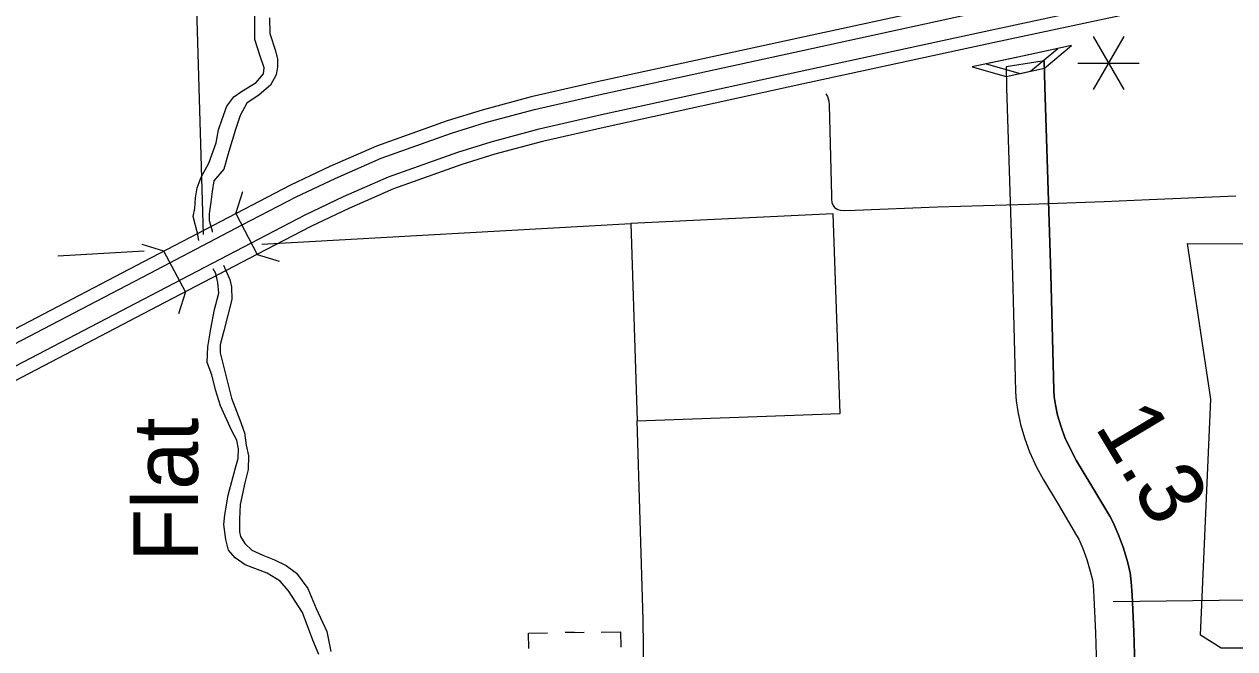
# Model space of a CAD drawing. Extents: x 1084508 to 1142749, y 1057638 to 1093403.
# Drawn here: x 1108155 to 1110633, y 1078349 to 1079628 of the extents above; entities that cross this region are included whole.
import ezdxf

# ---------------------------------------------------------------- set-up
doc = ezdxf.new("R2010")
doc.units = 0
for name, color, linetype in [('Level 10', 7, 'Continuous'), ('Level 19', 7, 'Continuous'), ('Level 21', 7, 'Continuous'), ('Level 34', 7, 'Continuous'), ('Level 35', 7, 'Continuous'), ('Level 39', 7, 'Continuous'), ('Level 42', 7, 'Continuous'), ('Level 48', 7, 'Continuous'), ('Level 5', 7, 'Continuous'), ('Level 57', 7, 'Continuous'), ('Level 6', 7, 'Continuous')]:
    doc.layers.add(name, color=color, linetype=linetype)

msp = doc.modelspace()

# ---------------------------------------------------------------- linework, layer by layer
at = {"layer": 'Level 10'}
msp.add_line((1110243.2, 1079552.5), (1110165, 1079540.6), dxfattribs=at)
for points in [[(1110243.2, 1079552.5), (1110244.7, 1079499.5), (1110249.6, 1079330.3), (1110256.9, 1079116.1), (1110262.4, 1078905.4), (1110263, 1078877.7), (1110263.8, 1078864.8), (1110266.5, 1078848.1), (1110270.5, 1078827), (1110277.9, 1078803.2), (1110285.6, 1078781.5), (1110297.4, 1078756.2), (1110309.6, 1078733.8), (1110338.8, 1078684.9), (1110377.8, 1078620), (1110384.6, 1078607.5), (1110394.7, 1078583.4), (1110405.1, 1078556.7), (1110413.5, 1078527.2), (1110419, 1078503.9), (1110421.3, 1078486.1), (1110422.9, 1078458.8), (1110426.3, 1078384.2), (1110432.8, 1078174.9)], [(1110432.8, 1078174.9), (1110426.3, 1078384.2), (1110422.9, 1078458.8), (1110421.3, 1078486.1), (1110419, 1078503.9), (1110413.5, 1078527.2), (1110405.1, 1078556.7), (1110394.7, 1078583.4), (1110384.6, 1078607.5), (1110377.8, 1078620), (1110338.8, 1078684.9), (1110309.6, 1078733.8), (1110297.4, 1078756.2), (1110285.6, 1078781.5), (1110277.9, 1078803.2), (1110270.5, 1078827), (1110266.5, 1078848.1), (1110263.8, 1078864.8), (1110263, 1078877.7), (1110262.4, 1078905.4), (1110256.9, 1079116.1), (1110249.6, 1079330.3), (1110244.7, 1079499.5), (1110243.2, 1079552.5)], [(1110165, 1079540.6), (1110166.3, 1079497.2), (1110171.2, 1079327.8), (1110178.5, 1079113.7), (1110184, 1078903.5), (1110184.6, 1078874.6), (1110185.7, 1078856.3), (1110189.2, 1078834.5), (1110194.3, 1078807.9), (1110203.4, 1078778.4), (1110212.9, 1078751.7), (1110227.3, 1078720.8), (1110241.4, 1078694.9), (1110271.5, 1078644.6), (1110309.6, 1078581), (1110313.8, 1078573.4), (1110322, 1078554), (1110330.6, 1078531.7), (1110337.5, 1078507.4), (1110341.7, 1078489.7), (1110343.1, 1078478.8), (1110344.6, 1078454.7), (1110347.9, 1078381.2), (1110354.3, 1078172.5)]]:
    msp.add_lwpolyline(points, dxfattribs=at)
at = {"layer": 'Level 19'}
for points in [[(1106137.8, 1078120.8), (1106136.5, 1078147.9), (1106341.4, 1078197.9), (1106654.4, 1078273), (1106793.1, 1078310.3), (1106948.4, 1078357.8), (1107059, 1078396.4), (1107127.3, 1078423.8), (1107271.3, 1078482.5), (1107385.4, 1078536.6), (1107874.4, 1078790.6), (1108430.8, 1079081.1), (1108620.2, 1079180.3), (1108730.2, 1079237.4), (1108808.7, 1079274.9), (1108901, 1079315.2), (1109042.7, 1079365.6), (1109111, 1079387), (1109209.5, 1079413.2), (1109336.8, 1079442.5), (1109741.6, 1079530.6), (1110135.9, 1079616.3), (1110543, 1079704)], [(1110121.7, 1079682.2), (1109727.3, 1079596.6), (1109322, 1079508.3), (1109193.2, 1079478.7), (1109092.3, 1079451.8), (1109021.3, 1079429.6), (1108876.1, 1079378), (1108780.6, 1079336.3), (1108700.1, 1079297.8), (1108589, 1079240.1), (1108399.6, 1079140.9), (1107843.2, 1078850.5), (1107355.4, 1078597.1), (1107244.1, 1078544.3), (1107102, 1078486.4), (1107035.3, 1078459.7), (1106927.4, 1078421.9), (1106774.4, 1078375.2), (1106637.8, 1078338.4), (1106325.6, 1078263.5), (1106131.8, 1078216.2), (1106133.9, 1078189.3)], [(1110548.7, 1079677.9), (1110141.6, 1079590.2), (1109747.3, 1079504.6), (1109342.6, 1079416.4), (1109215.9, 1079387.3), (1109118.4, 1079361.3), (1109051.2, 1079340.3), (1108910.8, 1079290.4), (1108819.8, 1079250.6), (1108742.1, 1079213.5), (1108632.6, 1079156.6), (1108443.2, 1079057.5), (1107886.7, 1078767), (1107397.3, 1078512.7), (1107282, 1078458.1), (1107137.3, 1078399.1), (1107068.3, 1078371.5), (1106956.7, 1078332.4), (1106800.5, 1078284.7), (1106661, 1078247.1), (1106347.7, 1078172), (1106137.8, 1078120.8)], [(1106133.9, 1078189.3), (1106331.8, 1078237.6), (1106644.3, 1078312.5), (1106781.8, 1078349.6), (1106935.7, 1078396.6), (1107044.6, 1078434.7), (1107112, 1078461.6), (1107254.8, 1078519.8), (1107367.3, 1078573.2), (1107855.5, 1078826.8), (1108411.9, 1079117.3), (1108601.4, 1079216.5), (1108712, 1079273.9), (1108791.7, 1079312), (1108885.9, 1079353.2), (1109029.8, 1079404.3), (1109099.7, 1079426.2), (1109199.7, 1079452.8), (1109327.9, 1079482.3), (1109733, 1079570.5), (1110127.3, 1079656.1)]]:
    msp.add_lwpolyline(points, dxfattribs=at)
at = {"layer": 'Level 21'}
for p, q in [((1110584.5, 1078859.8), (1110536.7, 1079178.4)), ((1110563.2, 1078376.6), (1110584.5, 1078859.8)), ((1110605.7, 1078350), (1110563.2, 1078376.6)), ((1110685.4, 1078350), (1110605.7, 1078350))]:
    msp.add_line(p, q, dxfattribs=at)
msp.add_lwpolyline([(1110536.7, 1079178.4), (1111491.7, 1079177.9)], dxfattribs=at)
at = {"layer": 'Level 34'}
for points in [[(1109796, 1079485.3), (1109799.3, 1079479.5), (1109802.5, 1079470.3), (1109803.2, 1079461.8), (1109805.8, 1079356.4), (1109807.9, 1079276.1), (1109807.9, 1079269.5), (1109808.6, 1079262.7), (1109810.9, 1079256.1), (1109814.1, 1079252.2), (1109820.4, 1079248.3), (1109826.2, 1079247), (1109834.8, 1079246.3), (1109856.3, 1079247), (1110024.8, 1079253.5), (1110212.8, 1079259.4), (1110366.2, 1079264.6), (1110458.1, 1079268.6), (1110635.1, 1079276.2)], [(1110384.3, 1078445.4), (1110764.1, 1078450), (1110771.3, 1078450.7), (1110775, 1078452.7), (1110778.4, 1078455.5)]]:
    msp.add_lwpolyline(points, dxfattribs=at)
at = {"layer": 'Level 35'}
for points in [[(1108512.8, 1079185), (1108509.8, 1079199.8), (1108501.2, 1079234.2), (1108504.7, 1079250.5), (1108505.5, 1079272.1), (1108508.9, 1079292.7), (1108517.5, 1079314.2), (1108533, 1079343.4), (1108548.4, 1079384.6), (1108552.7, 1079411.2), (1108560.4, 1079433.5), (1108569.9, 1079460.1), (1108584.4, 1079479), (1108599.9, 1079490.1), (1108629.9, 1079508.2), (1108645.3, 1079526.2), (1108646.2, 1079538.2), (1108638.5, 1079562.2), (1108627.3, 1079596.6), (1108627.3, 1079620.6), (1108627.3, 1079646.3)], [(1108657.4, 1079640.9), (1108658.3, 1079608.3), (1108669.4, 1079573.1), (1108673.7, 1079556), (1108673.7, 1079540.5), (1108671.2, 1079524.2), (1108659.1, 1079502.8), (1108636, 1079483), (1108611.1, 1079465.9), (1108597.4, 1079441), (1108587.9, 1079411.8), (1108574.2, 1079367.1), (1108563.9, 1079331.1), (1108543.3, 1079307.1), (1108539.9, 1079284.8), (1108537.3, 1079263.3), (1108533.9, 1079239.3), (1108533.9, 1079225.5), (1108539.9, 1079204.7), (1108539.7, 1079201.9)], [(1108563.2, 1079134.3), (1108568.2, 1079123.1), (1108575.9, 1079105.1), (1108579.4, 1079089.7), (1108580.2, 1079063.9), (1108563.9, 1078999.5), (1108556.2, 1078971.2), (1108556.2, 1078954.9), (1108562.2, 1078930), (1108579.4, 1078862.2), (1108596.5, 1078817.6), (1108605.9, 1078790.7)], [(1108758.6, 1078336.8), (1108745.7, 1078366.3), (1108725.1, 1078423), (1108696, 1078467.6), (1108678.8, 1078487.4), (1108652.2, 1078503.7), (1108607.6, 1078520.8), (1108587, 1078534.6), (1108573.3, 1078550.9), (1108568.1, 1078572.3), (1108563.9, 1078603.2), (1108565.6, 1078623), (1108572.4, 1078663.3), (1108587.9, 1078719.1), (1108593, 1078738.1), (1108593.9, 1078757.8), (1108590.4, 1078775.8), (1108579.3, 1078796.4), (1108557, 1078846.2), (1108546.7, 1078878.8), (1108539, 1078909.7), (1108529.5, 1078934.6), (1108531.3, 1078967.2), (1108537.3, 1079004.2), (1108545, 1079043.6), (1108553.6, 1079077.1), (1108551.8, 1079098.6), (1108547.6, 1079117.4), (1108541.8, 1079127)], [(1108605.9, 1078790.7), (1108609.4, 1078765.8), (1108614.5, 1078743.5), (1108613.7, 1078716), (1108606.8, 1078688.6), (1108597.4, 1078644), (1108595.6, 1078613.9), (1108595.6, 1078588.2), (1108598.2, 1078578.7), (1108606.8, 1078564.1), (1108621.4, 1078550.4), (1108643.7, 1078540.1), (1108667.7, 1078530.7), (1108691.7, 1078519.5), (1108712.3, 1078503.2), (1108735.5, 1078472.3), (1108752.6, 1078431.1), (1108774.9, 1078383.9), (1108782.7, 1078343.2)]]:
    msp.add_lwpolyline(points, dxfattribs=at)
at = {"layer": 'Level 39'}
for p, q in [((1108588.6, 1079239.9), (1108602.7, 1079284.8)), ((1108588.6, 1079239.9), (1108632.2, 1079156.4)), ((1108441.3, 1079162.8), (1108396.4, 1079176.8)), ((1108485, 1079079.4), (1108441.3, 1079162.8)), ((1108632.2, 1079156.4), (1108677.1, 1079142.3)), ((1108485, 1079079.4), (1108470.9, 1079034.4))]:
    msp.add_line(p, q, dxfattribs=at)
at = {"layer": 'Level 42'}
for p, q in [((1110270.8, 1079577.9), (1110183.3, 1079559)), ((1110299.1, 1079584), (1110211.6, 1079565.1)), ((1110215.3, 1079531.3), (1110270.8, 1079577.9)), ((1110243.6, 1079537.4), (1110299.1, 1079584)), ((1110183.3, 1079559), (1110095.8, 1079540.2)), ((1110211.6, 1079565.1), (1110124.2, 1079546.2)), ((1110095.8, 1079540.2), (1110165.6, 1079520.5)), ((1110124.2, 1079546.2), (1110193.9, 1079526.6)), ((1110165.6, 1079520.5), (1110215.3, 1079531.3)), ((1110193.9, 1079526.6), (1110243.6, 1079537.4))]:
    msp.add_line(p, q, dxfattribs=at)
at = {"layer": 'Level 48'}
for p, q in [((1110405.9, 1079602.6), (1110343.1, 1079493.9)), ((1110343.1, 1079602.6), (1110405.9, 1079493.9)), ((1110311.7, 1079548.2), (1110437.3, 1079548.2))]:
    msp.add_line(p, q, dxfattribs=at)
at = {"layer": 'Level 5'}
for points in [[(1109397.1, 1079219.7), (1109409.6, 1078815.2)], [(1108223.9, 1079153.6), (1108400.4, 1079163.5)]]:
    msp.add_lwpolyline(points, dxfattribs=at)
at = {"layer": 'Level 57'}
for q in [(1109262.3, 1078381.9), (1109301.5, 1078382.4)]:
    msp.add_line((1109281.6, 1078382.2), q, dxfattribs=at)
for points in [[(1109187.9, 1078349.6), (1109187.5, 1078381), (1109226.7, 1078381.5)], [(1109336.5, 1078382.9), (1109375.8, 1078383.4), (1109376.2, 1078352)]]:
    msp.add_lwpolyline(points, dxfattribs=at)
at = {"layer": 'Level 6'}
for points in [[(1108496.8, 1080030.3), (1108521.6, 1079197.1)], [(1109432.7, 1077579.1), (1109422.3, 1078408.7), (1109409.6, 1078815.2), (1109825.5, 1078830.2), (1109811.2, 1079239.6), (1109397.1, 1079219.7)], [(1108641.6, 1079177.1), (1109397.1, 1079219.7)]]:
    msp.add_lwpolyline(points, dxfattribs=at)

# ---------------------------------------------------------------- texts
at = {"layer": 'Level 35'}
msp.add_text('Flat', height=132.58, rotation=90, dxfattribs=at).set_placement((1108510.9, 1078526.6))
at = {"layer": 'Level 48'}
msp.add_text('1.3', height=132.58, rotation=300.9199, dxfattribs=at).set_placement((1110345.4, 1078803.6))

doc.saveas('drawing.dxf')
